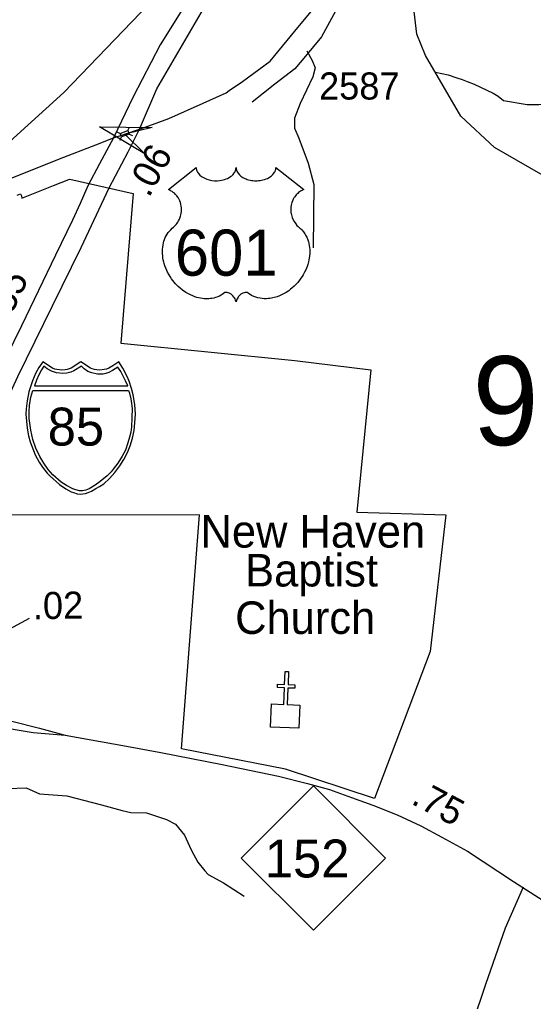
# Model space of a CAD drawing. Extents: x 1473865 to 1648260, y 639067 to 773536.
# Drawn here: x 1537453 to 1539825, y 665451 to 669980 of the extents above; entities that cross this region are included whole.
import ezdxf

# ---------------------------------------------------------------- set-up
doc = ezdxf.new("R2010")
doc.units = 0
for name, color, linetype in [('Exist Boundary Political City Limit New', 7, 'Continuous'), ('Exist Cultural Church CELL', 7, 'Continuous'), ('Exist Cultural Church Label', 7, 'Continuous'), ('Exist Hydrographic Creek Single Shore', 7, 'Continuous'), ('Exist Hydrographic Misc Water Feature', 7, 'Continuous'), ('Exist Road Non-System Type 51', 7, 'Continuous'), ('Exist Road Primary Interstate Divided Center Attributed', 7, 'Continuous'), ('Exist Road Primary Interstate Mileage Hundredths English Label', 7, 'Continuous'), ('Exist Road Primary Interstate Service Attributed', 7, 'Continuous'), ('Exist Road Primary Interstate Shield CELL', 7, 'Continuous'), ('Exist Road Primary Interstate Shield Number Label', 7, 'Continuous'), ('Exist Road Primary NC Attributed', 7, 'Continuous'), ('Exist Road Primary NC Divided Attributed', 7, 'Continuous'), ('Exist Road Primary NC Service Mileage Hundredths English Label', 7, 'Continuous'), ('Exist Road Primary NC Shield CELL', 7, 'Continuous'), ('Exist Road Primary NC Shield Number Label', 7, 'Continuous'), ('Exist Road Primary US Shield CELL', 7, 'Continuous'), ('Exist Road Primary US Shield Number Label', 7, 'Continuous'), ('Exist Road Secondary Mileage Hundredths English Label', 7, 'Continuous'), ('Exist Road Secondary Structure Standard Bridge Attributed CELL', 7, 'Continuous'), ('Exist Road Secondary Structure Standard Bridge CELL', 7, 'Continuous'), ('Exist Road Secondary Structure Standard Bridge Number Label', 7, 'Continuous'), ('Exist Road Secondary Type 51 Divided Attributed', 7, 'Continuous'), ('Exist Road Secondary Type 51 Number Label', 7, 'Continuous'), ('Map Preparation Boundary City Limit Buffer Line', 7, 'Continuous')]:
    doc.layers.add(name, color=color, linetype=linetype)

msp = doc.modelspace()

# ---------------------------------------------------------------- linework, layer by layer
at = {"layer": 'Exist Boundary Political City Limit New'}
msp.add_lwpolyline([(1537441.2, 669169.3), (1537457.6, 669176.6), (1537460.9, 669166.8), (1537463.8, 669156.1), (1537609.9, 669214.2), (1537680.4, 669242.7), (1537684.6, 669244.1), (1537977.4, 669177.4), (1537919.5, 668487.6), (1538723, 668407.8), (1539073.8, 668363.8), (1539009.8, 667706.9), (1539420, 667695.7), (1539348.5, 667064.5), (1539091.4, 666386.6), (1538680.8, 666522.1), (1538199.6, 666615.2), (1538282.9, 667695.8), (1537263.9, 667693.8)], dxfattribs=at)
at = {"layer": 'Exist Cultural Church CELL'}
msp.add_lwpolyline([(1538615.6, 666822.7), (1538672.5, 666820.8), (1538675.3, 666896.8), (1538643.4, 666898), (1538643.9, 666914), (1538675.9, 666912.8), (1538678.1, 666972.9), (1538694.2, 666972.3), (1538691.9, 666912.2), (1538723.9, 666911), (1538723.3, 666895.1), (1538691.3, 666896.2), (1538688.5, 666820.2), (1538746.1, 666817.9), (1538742.2, 666711.5), (1538611.7, 666716.4)], close=True, dxfattribs=at)
at = {"layer": 'Exist Hydrographic Creek Single Shore'}
for points in [[(1542604.3, 666734.3), (1541820.2, 667206.4), (1541014.2, 667928.4), (1540842.2, 668128.8), (1540591.3, 668567.1), (1540330.2, 668920.3), (1540124.3, 669114.9), (1539645.3, 669390.5), (1539489.2, 669534.7), (1539327.2, 669813.8), (1539286.2, 669913.1), (1539257.2, 670163.1)], [(1537397.9, 666433), (1537483.4, 666435.5), (1537545, 666408.9), (1537670.9, 666398.9), (1537830.3, 666358), (1537926, 666330.6), (1537965.9, 666322.4), (1538037.9, 666320.9), (1538131.4, 666289.5), (1538173, 666269), (1538214.2, 666218.1), (1538245.3, 666149.4), (1538276.3, 666092.9), (1538307.7, 666052.9), (1538323.4, 666036.2), (1538394.8, 665997), (1538490, 665936)]]:
    msp.add_lwpolyline(points, dxfattribs=at)
at = {"layer": 'Exist Hydrographic Misc Water Feature'}
msp.add_lwpolyline([(1539372.2, 669737.3), (1539432, 669724.6), (1539471.8, 669711.5), (1539495.7, 669703.6), (1539519.7, 669695), (1539551.4, 669682.8), (1539638.8, 669640.8), (1539662.5, 669626.4), (1539686.3, 669606.2), (1539796.1, 669588.5), (1539850.1, 669588.2), (1539966.2, 669598.1), (1539998.3, 669601.6), (1540060.4, 669612.6), (1540100.6, 669620), (1540205.2, 669646.7), (1540313.5, 669672.4), (1540469.8, 669686.5), (1540890.5, 669717.4), (1540954.7, 669724.2), (1541195.3, 669768.6), (1541259.7, 669783.8), (1541356.1, 669812.2), (1541372.2, 669820.1)], dxfattribs=at)
at = {"layer": 'Exist Road Non-System Type 51'}
for points in [[(1538778.1, 669835.4), (1538803.2, 669790.9), (1538817, 669757.1), (1538806.4, 669716.5), (1538747.9, 669592.7), (1538722.3, 669525.8), (1538722.3, 669478.9), (1538742.2, 669433.3), (1538784.9, 669318.1), (1538811.8, 669219.2), (1538807.5, 668927.5)], [(1539777.3, 665977.1), (1539694.5, 665788.3), (1539603, 665528.1), (1539480.1, 665162), (1539459.3, 665106), (1539432.8, 665072.5), (1539377.2, 665041.9), (1539106.6, 664999.8), (1538717.1, 665004.7)]]:
    msp.add_lwpolyline(points, dxfattribs=at)
at = {"layer": 'Exist Road Primary Interstate Divided Center Attributed'}
for points in [[(1538006.1, 669474.5), (1538086.8, 669660.7), (1538312.1, 670048.1), (1538539.1, 670361.1), (1538698.8, 670551.7), (1538831, 670705.5), (1538892.4, 670779.3), (1539058.6, 670927.1), (1539580.4, 671474.6)], [(1538898.5, 670923.8), (1538668.5, 670656.1), (1538451.5, 670390.4), (1538250.6, 670103.4), (1538101.7, 669864.2), (1537976.8, 669623.1), (1537886.6, 669433.8)], [(1536738.3, 666845.4), (1536804, 666971.3), (1536910.1, 667214.8), (1537276.6, 667970.8), (1537444.4, 668333.4), (1537605.2, 668659.2), (1537736.6, 668928.2), (1537865.6, 669204), (1537954.4, 669370), (1538006.1, 669474.5)], [(1537886.6, 669433.8), (1537821.4, 669314), (1537767.6, 669212.4), (1537732.1, 669132.2), (1537696.3, 669054.1), (1537618.5, 668893.8), (1537461.1, 668567), (1537320.1, 668281.2), (1537218.9, 668055), (1537039.9, 667687.6), (1536831.1, 667255.2), (1536711.8, 666993.5), (1536637.5, 666860.4)]]:
    msp.add_lwpolyline(points, dxfattribs=at)
at = {"layer": 'Exist Road Primary Interstate Service Attributed'}
msp.add_lwpolyline([(1541024.4, 672183.7), (1540989.4, 672121.6), (1540970.5, 672110.8), (1540927.3, 672105.4), (1540838.4, 672137.8), (1540698.2, 672194.5), (1540611.9, 672213.4), (1540517.5, 672202.6), (1540415, 672132.4), (1540247.9, 671959.7), (1539716.5, 671428.4), (1539587.6, 671308.3), (1539524.2, 671235.6), (1539417.5, 671087.9), (1539320.3, 670934.6), (1539224.2, 670770.1), (1539156.6, 670585.6), (1539081.9, 670378.7), (1538920, 670035.1), (1538846.3, 669899.8), (1538772.6, 669810.7), (1538723.4, 669752.2), (1538631.3, 669681.5), (1538526.8, 669598.5)], dxfattribs=at)
at = {"layer": 'Exist Road Primary Interstate Shield CELL'}
for points in [[(1537735.5, 667791), (1537744.9, 667791.9), (1537757.7, 667794.4), (1537770.1, 667798.4), (1537784.2, 667804.7), (1537805, 667816.2), (1537821.7, 667826.1), (1537841.1, 667839), (1537867.2, 667862.7), (1537893.2, 667890.2), (1537916.2, 667921.2), (1537934.5, 667950.2), (1537950.6, 667983.4), (1537964, 668014.3), (1537974.7, 668049.6), (1537981.7, 668083.9), (1537985.3, 668119.5), (1537987.7, 668159.1), (1537985, 668203.7), (1537977.2, 668249.2), (1537970, 668277.6), (1537958.9, 668311.5), (1537950, 668333.2), (1537929.1, 668371.6), (1537910.4, 668401.2), (1537883.1, 668382.1), (1537865.4, 668372.6), (1537854.5, 668367.7), (1537843.4, 668365.6), (1537822.9, 668363.1), (1537810, 668363.7), (1537798, 668366.4), (1537787.9, 668368.6), (1537779.7, 668372.6), (1537735.5, 668401.2), (1537691.2, 668372.6), (1537681.9, 668368.4), (1537672.4, 668366.4), (1537663.2, 668363.8), (1537648.1, 668363.1), (1537636.5, 668363.5), (1537624.7, 668365.6), (1537615.3, 668367.5), (1537604.8, 668372.6), (1537559.6, 668401.2), (1537541.9, 668375.5), (1537527.5, 668350.1), (1537512.1, 668314.2), (1537502.6, 668286.4), (1537495.8, 668263.5), (1537487.4, 668221.5), (1537483.1, 668185), (1537482.3, 668159.1), (1537487.1, 668094.6), (1537494.1, 668060.3), (1537501.3, 668032.5), (1537525.2, 667972.4), (1537543.2, 667938.8), (1537558.6, 667914.6), (1537580.1, 667887.5), (1537591.8, 667874.5), (1537636.6, 667835.3), (1537666.6, 667814.9), (1537690.5, 667802), (1537701.7, 667797.7), (1537719.3, 667792.8)], [(1537565, 668380.5), (1537554, 668363.6), (1537541.4, 668340.7), (1537531.2, 668317), (1537520.9, 668290.9), (1537952.4, 668290.7), (1537942.4, 668313.2), (1537931.6, 668335.7), (1537920.4, 668356.3), (1537906.6, 668376.2), (1537882.4, 668360.9), (1537864.8, 668352.6), (1537850.6, 668347.7), (1537838.6, 668345), (1537820.1, 668343.5), (1537811.7, 668344), (1537785.8, 668349.9), (1537768.3, 668357.1), (1537751.5, 668368.2), (1537738, 668380.9), (1537703.8, 668360.2), (1537688.7, 668353.6), (1537671.2, 668349.1), (1537652.1, 668346.7), (1537622.7, 668349.9), (1537599.6, 668357.9), (1537579.8, 668368.2)], [(1537955, 668269.4), (1537959.6, 668257.3), (1537965.9, 668230.2), (1537969.3, 668209.4), (1537972.7, 668185.4), (1537971.5, 668144.2), (1537969.5, 668101.7), (1537965.6, 668076.4), (1537960.4, 668053.5), (1537953.2, 668028.1), (1537941.7, 667994.2), (1537925.8, 667965.6), (1537905.9, 667933.7), (1537884.4, 667905.9), (1537875.1, 667894.3), (1537857.4, 667875.6), (1537825.2, 667849.8), (1537801.6, 667832.2), (1537773.5, 667815.6), (1537759.2, 667809.2), (1537742.5, 667805.7), (1537728.8, 667806.7), (1537712.2, 667811.1), (1537698.7, 667814.8), (1537669.3, 667830.7), (1537645.4, 667846.6), (1537605.7, 667879.2), (1537584.2, 667904.3), (1537564.2, 667933.7), (1537546.3, 667963.8), (1537527.2, 668003.5), (1537513.8, 668043.4), (1537504, 668086.5), (1537497.4, 668139.1), (1537496.6, 668171.2), (1537498.6, 668202), (1537501.5, 668218.2), (1537505.4, 668238.3), (1537513.3, 668269.2)]]:
    msp.add_lwpolyline(points, close=True, dxfattribs=at)
at = {"layer": 'Exist Road Primary NC Attributed'}
msp.add_lwpolyline([(1537663.1, 666678.2), (1537947.1, 666627.9), (1538105.3, 666598.6), (1538388.4, 666544.2), (1538647.3, 666489.8), (1538782.2, 666456.6), (1538883, 666428.4), (1538985.7, 666391.1), (1539083.4, 666355.9), (1539196.3, 666311.5), (1539305.1, 666260.2), (1539401.8, 666207.8), (1539520.6, 666143.3), (1539593.2, 666096), (1539732.2, 666004.3), (1539870.2, 665915.6), (1540009.2, 665818.9), (1540089.8, 665767.6), (1540390.7, 665571.2)], dxfattribs=at)
at = {"layer": 'Exist Road Primary NC Divided Attributed'}
for points in [[(1536738.3, 666845.4), (1536927.7, 666832.4), (1537045.5, 666817.2), (1537195.6, 666790), (1537417.3, 666742.7), (1537545.2, 666711.5), (1537663.1, 666678.2)], [(1536718.6, 666809.5), (1536999.2, 666779), (1537115.1, 666761.8), (1537339.7, 666720.5), (1537515, 666691.3), (1537663.1, 666678.2)]]:
    msp.add_lwpolyline(points, dxfattribs=at)
at = {"layer": 'Exist Road Primary NC Service Mileage Hundredths English Label'}
msp.add_line((1536865.8, 666875.7), (1537498.3, 667218.3), dxfattribs=at)
at = {"layer": 'Exist Road Primary NC Shield CELL'}
msp.add_lwpolyline([(1538475.9, 666112), (1538808.9, 666445), (1539141.9, 666112), (1538808.9, 665779)], close=True, dxfattribs=at)
at = {"layer": 'Exist Road Primary US Shield CELL'}
msp.add_lwpolyline([(1538268.4, 669297.9), (1538268.7, 669292.6), (1538270, 669286.3), (1538271, 669283), (1538273.9, 669276.8), (1538278.8, 669269.4), (1538285.6, 669262.2), (1538293.3, 669255.9), (1538298.4, 669252.6), (1538307.2, 669247.9), (1538317.1, 669243.7), (1538328.2, 669240.5), (1538339.5, 669238.2), (1538351.9, 669236.8), (1538364.2, 669236.6), (1538377.4, 669237.6), (1538391.9, 669240.4), (1538398.7, 669242.2), (1538406.2, 669244.7), (1538413.2, 669247.6), (1538420.9, 669251.7), (1538427, 669255.7), (1538431.9, 669259.2), (1538438.7, 669265.7), (1538444.1, 669272.5), (1538446.4, 669276.3), (1538448.4, 669279.9), (1538451.1, 669287.7), (1538451.8, 669291.1), (1538452.4, 669298.2), (1538452.8, 669292.2), (1538453.4, 669288.5), (1538454.4, 669284.9), (1538455.9, 669281), (1538458.7, 669275.5), (1538461.7, 669271), (1538467.4, 669264.2), (1538471, 669260.9), (1538474.3, 669258.2), (1538483, 669252.2), (1538493.2, 669247), (1538498.2, 669244.8), (1538503.4, 669243), (1538509.9, 669241), (1538516.7, 669239.4), (1538523.4, 669238.3), (1538530.2, 669237.3), (1538537.2, 669236.8), (1538542.9, 669236.6), (1538549.9, 669236.7), (1538556.3, 669237.1), (1538562.9, 669237.8), (1538570.2, 669239), (1538576.1, 669240.3), (1538583.8, 669242.4), (1538590.8, 669244.9), (1538597, 669247.6), (1538604.9, 669251.7), (1538611.4, 669255.8), (1538616.1, 669259.6), (1538621.7, 669264.7), (1538627, 669270.9), (1538630.2, 669275.4), (1538632.4, 669280), (1538634.4, 669284.9), (1538635.7, 669290), (1538636.3, 669294.5), (1538636.4, 669298.3), (1538765, 669195.9), (1538762, 669194.7), (1538755, 669191.3), (1538749.4, 669188.1), (1538740.6, 669181.8), (1538736.8, 669178.4), (1538733, 669174.8), (1538729.5, 669171), (1538726.4, 669167.5), (1538722.7, 669162.3), (1538719.4, 669157.1), (1538716.1, 669151.4), (1538713.7, 669146.5), (1538709.8, 669136.2), (1538707.9, 669129.6), (1538706.6, 669124.1), (1538705.1, 669112.6), (1538704.7, 669107.1), (1538704.7, 669101.7), (1538705, 669096), (1538705.6, 669090.6), (1538706.6, 669084.9), (1538707.5, 669079.9), (1538709.1, 669073.7), (1538711.3, 669066.6), (1538714.2, 669059.6), (1538720, 669048.5), (1538727.6, 669037.1), (1538733, 669030.7), (1538738.3, 669025.2), (1538746.2, 669018.5), (1538750.5, 669014.7), (1538755.5, 669009.8), (1538763.5, 669000.4), (1538766.8, 668996), (1538770.1, 668991.1), (1538773.1, 668986), (1538776.2, 668980.5), (1538778.6, 668975.8), (1538783.1, 668964.7), (1538786.4, 668954), (1538787.9, 668948.4), (1538790.3, 668935.8), (1538791.2, 668929.6), (1538792.2, 668917.2), (1538792.3, 668902.3), (1538791.1, 668888.2), (1538788.5, 668871.7), (1538786.3, 668861.8), (1538782.9, 668850.4), (1538779.6, 668840.4), (1538773.7, 668825.8), (1538768.5, 668815.1), (1538761.8, 668802.7), (1538757.1, 668795.1), (1538751.7, 668787.1), (1538745, 668777.8), (1538737.1, 668767.9), (1538727.6, 668757.5), (1538719.9, 668749.8), (1538709.9, 668740.9), (1538703.8, 668735.9), (1538695.2, 668729.3), (1538683.3, 668721.4), (1538671.6, 668714.7), (1538661.7, 668709.6), (1538652.9, 668705.8), (1538641.5, 668701.4), (1538622.5, 668696.2), (1538615.6, 668694.8), (1538607.4, 668693.5), (1538599.7, 668692.8), (1538592.3, 668692.3), (1538582.2, 668692.3), (1538572.3, 668693.1), (1538562.9, 668694.4), (1538553.1, 668696.5), (1538542.8, 668699.5), (1538533.5, 668703.2), (1538524.1, 668707.8), (1538508.2, 668717.9), (1538503.6, 668720.3), (1538501, 668721), (1538494.9, 668721.3), (1538489.1, 668720.1), (1538483.2, 668717.7), (1538479.6, 668715.8), (1538474.8, 668712.7), (1538471.2, 668709.8), (1538466.8, 668705.6), (1538463.8, 668702.1), (1538461.4, 668699.4), (1538457, 668692.3), (1538455.4, 668689), (1538453.7, 668684.6), (1538452.2, 668678.3), (1538450.2, 668686.3), (1538447.8, 668691.6), (1538445.1, 668696.2), (1538442.3, 668700.2), (1538437.8, 668705.4), (1538433.8, 668709.3), (1538428.9, 668713.2), (1538423.7, 668716.3), (1538419.6, 668718.5), (1538415.8, 668719.9), (1538411.2, 668721), (1538407.4, 668721.3), (1538404.3, 668721.3), (1538400, 668720.3), (1538394.2, 668716.1), (1538388.6, 668712.3), (1538382.6, 668708.6), (1538375.5, 668704.8), (1538370.3, 668702.3), (1538364, 668699.9), (1538356.7, 668697.5), (1538348.8, 668695.4), (1538340.7, 668693.8), (1538333.6, 668692.7), (1538325.9, 668692), (1538319, 668691.8), (1538311.8, 668691.9), (1538305, 668692.4), (1538297.2, 668693.1), (1538287.5, 668694.5), (1538279.4, 668696.3), (1538270.9, 668698.6), (1538262.2, 668701.4), (1538252.9, 668704.9), (1538241.2, 668710), (1538233, 668714.2), (1538220.2, 668721.6), (1538205.2, 668732), (1538193.8, 668741.2), (1538185.5, 668748.7), (1538173.3, 668761.2), (1538166.1, 668769.3), (1538154.8, 668783.9), (1538147.6, 668794.4), (1538142.9, 668802.2), (1538136.1, 668814.7), (1538132.3, 668822.5), (1538127.5, 668833.9), (1538123.6, 668844.3), (1538120.4, 668854.2), (1538118.7, 668860.5), (1538116.3, 668871.5), (1538114.8, 668879.3), (1538113.4, 668890), (1538112.6, 668901.4), (1538112.4, 668911.8), (1538112.7, 668920.4), (1538113.7, 668930.5), (1538115.4, 668941.3), (1538117.4, 668950.4), (1538119.3, 668957.1), (1538122, 668965.1), (1538125.6, 668974), (1538129.9, 668982.5), (1538134, 668989.6), (1538139.1, 668997.2), (1538144.1, 669003.6), (1538150.6, 669010.8), (1538157.5, 669017.3), (1538163.7, 669022.4), (1538171.2, 669029.7), (1538175.1, 669034.1), (1538179.7, 669040.3), (1538183.4, 669046), (1538186.4, 669051.1), (1538190.3, 669058.6), (1538192.7, 669064.2), (1538195.6, 669072.9), (1538197.1, 669078.9), (1538198.6, 669086.8), (1538199.6, 669094.1), (1538200, 669103.3), (1538199.8, 669110.9), (1538198.8, 669119.8), (1538197.1, 669128.3), (1538195.1, 669135.8), (1538191.9, 669144.3), (1538189, 669150.5), (1538184.1, 669159), (1538178.6, 669166.8), (1538172.9, 669173.2), (1538167.2, 669178.9), (1538161.8, 669183.1), (1538156.6, 669186.8), (1538150, 669190.8), (1538143.7, 669193.9), (1538139.8, 669195.5)], close=True, dxfattribs=at)
at = {"layer": 'Exist Road Secondary Structure Standard Bridge Attributed CELL'}
msp.add_lwpolyline([(1538030.5, 669360.3), (1537821.2, 669485.4), (1538065, 669481.6), (1537938.5, 669452.1)], close=True, dxfattribs=at)
at = {"layer": 'Exist Road Secondary Structure Standard Bridge CELL'}
for p, q in [((1537902, 669462.5), (1537917.7, 669455.3)), ((1537953.2, 669468.3), (1537960.4, 669483.9)), ((1537959.1, 669452.1), (1537974.8, 669444.9)), ((1537916.6, 669423.1), (1537923.8, 669438.7))]:
    msp.add_line(p, q, dxfattribs=at)
msp.add_lwpolyline([(1537917.7, 669455.3), (1537953.1, 669468.4), (1537959.2, 669451.8), (1537923.8, 669438.7)], close=True, dxfattribs=at)
at = {"layer": 'Exist Road Secondary Type 51 Divided Attributed'}
for points in [[(1538898.5, 670923.8), (1538560.3, 670582.6), (1537657.2, 669643.2), (1537407.4, 669418.3), (1536989.9, 669008.7), (1536839.3, 668883.5), (1536603.4, 668675.9), (1536209.7, 668348.5), (1535832.1, 668080.1), (1535648, 667958.8)], [(1538006.1, 669474.5), (1538048.7, 669490.1), (1538141.6, 669524.5), (1538300, 669594), (1538406.6, 669642), (1538420.2, 669652.5), (1538481.5, 669694.4), (1538609.2, 669788.6), (1538723.9, 669926.4), (1538821.7, 670044.4), (1538972.3, 670398)], [(1537886.6, 669433.8), (1537938.5, 669452.1), (1538006.1, 669474.5)], [(1535423, 667739.7), (1535859.6, 668029.1), (1536046.8, 668168.2), (1536300.8, 668357.7), (1536634.6, 668637.6), (1536875, 668842.7), (1537030.7, 668982), (1537187.1, 669111.4), (1537315.7, 669197.6), (1537417.8, 669250.6), (1537637.4, 669337.2), (1537805.5, 669402.3), (1537886.6, 669433.8)]]:
    msp.add_lwpolyline(points, dxfattribs=at)
at = {"layer": 'Map Preparation Boundary City Limit Buffer Line'}
msp.add_lwpolyline([(1537441.2, 669169.3), (1537457.6, 669176.6), (1537460.9, 669166.8), (1537463.8, 669156.1), (1537609.9, 669214.2), (1537680.4, 669242.7), (1537684.6, 669244.1), (1537977.4, 669177.4), (1537919.5, 668487.6), (1538723, 668407.8), (1539073.8, 668363.8), (1539009.8, 667706.9), (1539420, 667695.7), (1539348.5, 667064.5), (1539091.4, 666386.6), (1538680.8, 666522.1), (1538199.6, 666615.2), (1538282.9, 667695.8), (1537263.9, 667693.8)], dxfattribs=at)

# ---------------------------------------------------------------- texts
at = {"layer": 'Exist Cultural Church Label'}
for s, p in [('New Haven', (1538288.1, 667544.2)), ('Baptist', (1538493.9, 667364.8)), ('Church', (1538447.8, 667145.8))]:
    msp.add_text(s, height=150, rotation=0, dxfattribs=at).set_placement(p)
at = {"layer": 'Exist Road Primary Interstate Mileage Hundredths English Label'}
msp.add_text('.55', height=125, rotation=64.2852, dxfattribs=at).set_placement((1537395.9, 668575.6))
at = {"layer": 'Exist Road Primary Interstate Shield Number Label'}
msp.add_text('85', height=175, dxfattribs=at).set_placement((1537582.6, 668014.8))
at = {"layer": 'Exist Road Primary NC Service Mileage Hundredths English Label'}
for s, rotation, p in [('.02', 0.8714, (1537515, 667213.3)), ('.75', 332.0351, (1539255.6, 666364.9))]:
    msp.add_text(s, height=125, rotation=rotation, dxfattribs=at).set_placement(p)
at = {"layer": 'Exist Road Primary NC Shield Number Label'}
msp.add_text('152', height=175, dxfattribs=at).set_placement((1538585, 666022.3))
at = {"layer": 'Exist Road Primary US Shield Number Label'}
msp.add_text('601', height=212.5, dxfattribs=at).set_placement((1538169.5, 668798.6))
at = {"layer": 'Exist Road Secondary Mileage Hundredths English Label'}
msp.add_text('.06', height=125, rotation=61.0549, dxfattribs=at).set_placement((1538049.9, 669154.9))
at = {"layer": 'Exist Road Secondary Structure Standard Bridge Number Label'}
msp.add_text('94', height=410.1, dxfattribs=at).set_placement((1539543.7, 668016.8))
at = {"layer": 'Exist Road Secondary Type 51 Number Label'}
msp.add_text('2587', height=125, dxfattribs=at).set_placement((1538835.1, 669611.2))

doc.saveas('drawing.dxf')
